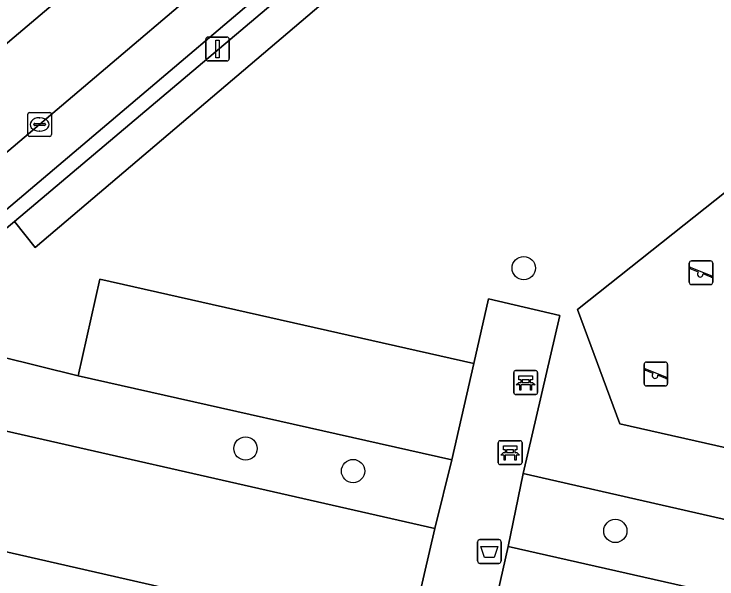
# Model space of a CAD drawing. Extents: x 162172 to 163187, y 382874 to 383685.
# Drawn here: x 162318.4 to 162347.93, y 383133.13 to 383156.85 of the extents above; entities that cross this region are included whole.
import ezdxf

# ---------------------------------------------------------------- set-up
doc = ezdxf.new("R2010")
doc.units = 0
for name, color, linetype in [('IMGEO_Afvalbak', 7, 'Continuous'), ('IMGEO_Bank', 7, 'Continuous'), ('IMGEO_Boom', 7, 'Continuous'), ('IMGEO_Groenvoorziening', 7, 'Continuous'), ('IMGEO_Haag', 7, 'Continuous'), ('IMGEO_Kolk', 7, 'Continuous'), ('IMGEO_Lichtmast', 7, 'Continuous'), ('IMGEO_Parkeervlak_open', 7, 'Continuous'), ('IMGEO_Rijbaan_lokaal_open', 7, 'Continuous'), ('IMGEO_Speelvoorziening', 7, 'Continuous'), ('IMGEO_Terreindeel_halfverhard', 7, 'Continuous'), ('IMGEO_Terreindeel_zand', 7, 'Continuous'), ('IMGEO_Voetpad_open', 7, 'Continuous')]:
    doc.layers.add(name, color=color, linetype=linetype)

msp = doc.modelspace()

# ---------------------------------------------------------------- linework, layer by layer
at = {"layer": 'IMGEO_Afvalbak'}
for p, q in [((162337.875, 383133.88), (162337.875, 383134.68)), ((162337.875, 383134.68), (162337.875, 383133.88)), ((162337.975, 383134.78), (162338.765, 383134.78)), ((162338.765, 383134.78), (162337.975, 383134.78)), ((162338.865, 383134.68), (162338.865, 383133.88)), ((162338.865, 383133.88), (162338.865, 383134.68)), ((162338.765, 383133.78), (162337.975, 383133.78)), ((162337.975, 383133.78), (162338.765, 383133.78))]:
    msp.add_line(p, q, dxfattribs=at)
msp.add_lwpolyline([(162338.018, 383134.494), (162338.722, 383134.494), (162338.573, 383134.024), (162338.167, 383134.024), (162338.018, 383134.494)], dxfattribs=at)
for centre, start, end in [((162337.975, 383134.68), 90, 180), ((162337.975, 383134.68), 90, 180), ((162338.765, 383134.68), 0, 90), ((162338.765, 383134.68), 360, 90), ((162337.975, 383133.88), 180, 270), ((162337.975, 383133.88), 180, 270), ((162338.765, 383133.88), 270, 0), ((162338.765, 383133.88), 270, 0)]:
    msp.add_arc(centre, 0.1, start, end, dxfattribs=at)
at = {"layer": 'IMGEO_Bank'}
for p, q in [((162339.398, 383140.948), (162339.398, 383141.789)), ((162339.398, 383141.789), (162339.398, 383140.948)), ((162339.473, 383141.873), (162340.314, 383141.873)), ((162340.314, 383141.873), (162339.473, 383141.873)), ((162340.398, 383141.798), (162340.398, 383140.957)), ((162340.398, 383140.957), (162340.398, 383141.798)), ((162339.707, 383141.379), (162339.707, 383141.485)), ((162339.751, 383141.485), (162339.751, 383141.379)), ((162340.039, 383141.491), (162339.757, 383141.491)), ((162340.045, 383141.379), (162340.045, 383141.485)), ((162340.089, 383141.485), (162340.089, 383141.379)), ((162340.095, 383141.271), (162339.702, 383141.271)), ((162339.757, 383141.373), (162340.039, 383141.373)), ((162340.323, 383140.873), (162339.482, 383140.873)), ((162339.482, 383140.873), (162340.323, 383140.873)), ((162338.744, 383138.007), (162338.744, 383138.848)), ((162338.744, 383138.848), (162338.744, 383138.007)), ((162338.819, 383138.932), (162339.66, 383138.932)), ((162339.66, 383138.932), (162338.819, 383138.932)), ((162339.744, 383138.857), (162339.744, 383138.016)), ((162339.744, 383138.016), (162339.744, 383138.857)), ((162339.053, 383138.438), (162339.053, 383138.544)), ((162339.097, 383138.544), (162339.097, 383138.438)), ((162339.385, 383138.55), (162339.103, 383138.55)), ((162339.103, 383138.432), (162339.385, 383138.432)), ((162339.391, 383138.438), (162339.391, 383138.544)), ((162339.435, 383138.544), (162339.435, 383138.438)), ((162339.441, 383138.33), (162339.048, 383138.33)), ((162339.669, 383137.932), (162338.828, 383137.932)), ((162338.828, 383137.932), (162339.669, 383137.932))]:
    msp.add_line(p, q, dxfattribs=at)
for points in [[(162339.701, 383141.491), (162339.615, 383141.491), (162339.615, 383141.652), (162340.178, 383141.652), (162340.178, 383141.491), (162340.095, 383141.491)], [(162339.645, 383141.271), (162339.503, 383141.271), (162339.615, 383141.373), (162339.701, 383141.373)], [(162339.695, 383141.264), (162339.695, 383141.057), (162339.652, 383141.057), (162339.652, 383141.264)], [(162340.095, 383141.373), (162340.178, 383141.373), (162340.29, 383141.271), (162340.151, 383141.271)], [(162340.145, 383141.264), (162340.145, 383141.057), (162340.101, 383141.057), (162340.101, 383141.264)], [(162338.991, 383138.33), (162338.849, 383138.33), (162338.961, 383138.432), (162339.047, 383138.432)], [(162339.047, 383138.55), (162338.961, 383138.55), (162338.961, 383138.711), (162339.524, 383138.711), (162339.524, 383138.55), (162339.441, 383138.55)], [(162339.441, 383138.432), (162339.524, 383138.432), (162339.636, 383138.33), (162339.497, 383138.33)], [(162339.041, 383138.323), (162339.041, 383138.116), (162338.998, 383138.116), (162338.998, 383138.323)], [(162339.491, 383138.323), (162339.491, 383138.116), (162339.447, 383138.116), (162339.447, 383138.323)]]:
    msp.add_lwpolyline(points, dxfattribs=at)
for centre, radius, start, end in [((162339.476, 383141.795), 0.0779, 92.4484, 184.2845), ((162339.476, 383141.795), 0.0779, 92.4484, 184.2845), ((162340.32, 383141.795), 0.0779, 2.4484, 94.2845), ((162340.32, 383141.795), 0.0779, 2.4484, 94.2845), ((162339.7, 383141.484), 0.00671, 2.8957, 87.1043), ((162339.757, 383141.484), 0.00671, 92.8957, 177.1043), ((162340.039, 383141.484), 0.00671, 2.8957, 87.1043), ((162340.096, 383141.484), 0.00671, 92.8957, 177.1043), ((162339.645, 383141.264), 0.00671, 2.8957, 87.1043), ((162339.702, 383141.264), 0.00671, 92.8957, 177.1043), ((162339.7, 383141.38), 0.00671, 272.8957, 357.1043), ((162339.757, 383141.38), 0.00671, 182.8957, 267.1043), ((162340.039, 383141.38), 0.00671, 272.8957, 357.1043), ((162340.096, 383141.38), 0.00671, 182.8957, 267.1043), ((162340.094, 383141.264), 0.00671, 2.8957, 87.1043), ((162340.151, 383141.264), 0.00671, 92.8957, 177.1043), ((162339.476, 383140.951), 0.0779, 182.4484, 274.2845), ((162339.476, 383140.951), 0.0779, 182.4484, 274.2845), ((162340.32, 383140.951), 0.0779, 272.4484, 4.2845), ((162340.32, 383140.951), 0.0779, 272.4484, 4.2845), ((162338.822, 383138.854), 0.0779, 92.4484, 184.2845), ((162338.822, 383138.854), 0.0779, 92.4484, 184.2845), ((162339.666, 383138.854), 0.0779, 2.4484, 94.2845), ((162339.666, 383138.854), 0.0779, 2.4484, 94.2845), ((162339.046, 383138.543), 0.00671, 2.8957, 87.1043), ((162339.046, 383138.439), 0.00671, 272.8957, 357.1043), ((162339.103, 383138.543), 0.00671, 92.8957, 177.1043), ((162339.103, 383138.439), 0.00671, 182.8957, 267.1043), ((162339.385, 383138.543), 0.00671, 2.8957, 87.1043), ((162339.385, 383138.439), 0.00671, 272.8957, 357.1043), ((162339.442, 383138.543), 0.00671, 92.8957, 177.1043), ((162339.442, 383138.439), 0.00671, 182.8957, 267.1043), ((162338.991, 383138.323), 0.00671, 2.8957, 87.1043), ((162339.048, 383138.323), 0.00671, 92.8957, 177.1043), ((162339.44, 383138.323), 0.00671, 2.8957, 87.1043), ((162339.497, 383138.323), 0.00671, 92.8957, 177.1043), ((162338.822, 383138.01), 0.0779, 182.4484, 274.2845), ((162338.822, 383138.01), 0.0779, 182.4484, 274.2845), ((162339.666, 383138.01), 0.0779, 272.4484, 4.2845), ((162339.666, 383138.01), 0.0779, 272.4484, 4.2845)]:
    msp.add_arc(centre, radius, start, end, dxfattribs=at)
at = {"layer": 'IMGEO_Boom'}
for centre in [(162339.814, 383146.179), (162328.126, 383138.603), (162332.644, 383137.656), (162343.664, 383135.142)]:
    msp.add_circle(centre, 0.489, dxfattribs=at)
at = {"layer": 'IMGEO_Groenvoorziening'}
for points in [[(162318.422, 383148.141), (162319.29, 383147.041), (162336.048, 383161.296), (162335.202, 383162.307)], [(162354.761, 383138.409), (162353.661, 383137.425), (162343.858, 383139.638), (162342.077, 383144.444), (162350.087, 383150.79)], [(162321.096, 383141.652), (162314.53, 383143.278), (162313.707, 383143.482), (162310.809, 383141.063), (162312.528, 383140.586), (162336.083, 383135.244), (162336.798, 383138.127)], [(162358.231, 383133.358), (162339.793, 383137.559), (162339.165, 383134.493), (162357.558, 383130.336)]]:
    msp.add_lwpolyline(points, close=True, dxfattribs=at)
for points in [[(162335.202, 383162.307), (162336.048, 383161.296), (162319.29, 383147.041), (162318.422, 383148.141)], [(162318.422, 383148.141), (162318.003, 383147.787)], [(162321.096, 383141.652), (162322, 383145.717), (162337.716, 383142.168)], [(162337.716, 383142.168), (162338.332, 383144.886), (162341.329, 383144.192), (162339.793, 383137.559)], [(162314.53, 383143.278), (162321.096, 383141.652)], [(162339.793, 383137.559), (162358.231, 383133.358)]]:
    msp.add_lwpolyline(points, dxfattribs=at)
at = {"layer": 'IMGEO_Haag'}
msp.add_lwpolyline([(162318.422, 383148.141), (162319.29, 383147.041), (162336.048, 383161.296), (162335.202, 383162.307)], close=True, dxfattribs=at)
at = {"layer": 'IMGEO_Kolk'}
for p, q in [((162318.974, 383151.787), (162318.974, 383152.639)), ((162319.049, 383152.713), (162319.901, 383152.713)), ((162319.975, 383152.639), (162319.975, 383151.787)), ((162319.462, 383152.493), (162319.487, 383152.493)), ((162319.233, 383152.207), (162319.233, 383152.219)), ((162319.671, 383152.17), (162319.273, 383152.17)), ((162319.276, 383152.256), (162319.674, 383152.256)), ((162319.717, 383152.219), (162319.717, 383152.207)), ((162319.485, 383151.933), (162319.46, 383151.933)), ((162319.901, 383151.713), (162319.049, 383151.713))]:
    msp.add_line(p, q, dxfattribs=at)
for points in [[(162318.974, 383151.787), (162318.974, 383152.639)], [(162319.049, 383152.713), (162319.901, 383152.713)], [(162319.975, 383152.639), (162319.975, 383151.787)], [(162319.901, 383151.713), (162319.049, 383151.713)]]:
    msp.add_lwpolyline(points, dxfattribs=at)
for centre, radius, start, end in [((162319.051, 383152.637), 0.0765, 91.552, 178.448), ((162319.051, 383152.637), 0.0765, 91.552, 178.448), ((162319.899, 383152.637), 0.0765, 1.552, 88.448), ((162319.899, 383152.637), 0.0765, 1.552, 88.448), ((162319.273, 383152.216), 0.0403, 85.8775, 175.7526), ((162319.27, 383152.206), 0.0366, 178.938, 274.7102), ((162319.674, 383152.213), 0.043, 264.8664, 352.4533), ((162319.678, 383152.218), 0.0386, 1.7309, 96.639), ((162319.051, 383151.789), 0.0765, 181.552, 268.448), ((162319.051, 383151.789), 0.0765, 181.552, 268.448), ((162319.899, 383151.789), 0.0765, 271.552, 358.448), ((162319.899, 383151.789), 0.0765, 271.552, 358.448)]:
    msp.add_arc(centre, radius, start, end, dxfattribs=at)
for centre, major_axis, ratio, start_param, end_param in [((162319.461, 383152.213), (-0.387, 0.002), 0.722429, 4.712389, 7.853982), ((162319.486, 383152.213), (-0.39, 0.002), 0.717154, 1.570796, 4.712389)]:
    msp.add_ellipse(centre, major_axis=major_axis, ratio=ratio, start_param=start_param, end_param=end_param, dxfattribs=at)
at = {"layer": 'IMGEO_Lichtmast'}
for p, q in [((162326.554, 383155.882), (162327.344, 383155.882)), ((162327.344, 383155.882), (162326.554, 383155.882)), ((162326.454, 383154.982), (162326.454, 383155.782)), ((162326.454, 383155.782), (162326.454, 383154.982)), ((162327.444, 383155.782), (162327.444, 383154.982)), ((162327.444, 383154.982), (162327.444, 383155.782)), ((162327.344, 383154.882), (162326.554, 383154.882)), ((162326.554, 383154.882), (162327.344, 383154.882))]:
    msp.add_line(p, q, dxfattribs=at)
msp.add_lwpolyline([(162326.874, 383155.757), (162327.024, 383155.757), (162327.024, 383155.007), (162326.874, 383155.007), (162326.874, 383155.757)], dxfattribs=at)
for centre, start, end in [((162326.554, 383155.782), 90, 180), ((162326.554, 383155.782), 90, 180), ((162327.344, 383155.782), 0, 90), ((162327.344, 383155.782), 360, 90), ((162326.554, 383154.982), 180, 270), ((162326.554, 383154.982), 180, 270), ((162327.344, 383154.982), 270, 0), ((162327.344, 383154.982), 270, 0)]:
    msp.add_arc(centre, 0.1, start, end, dxfattribs=at)
at = {"layer": 'IMGEO_Parkeervlak_open'}
msp.add_lwpolyline([(162316.419, 383149.634), (162317.605, 383148.249), (162334.784, 383162.792), (162333.613, 383164.164), (162328.815, 383160.146), (162319.473, 383152.215)], close=True, dxfattribs=at)
for points in [[(162335.183, 383131.376), (162336.083, 383135.244), (162312.528, 383140.586), (162311.64, 383136.721)], [(162310.489, 383135.954), (162315.736, 383134.794), (162332.866, 383130.889), (162335.861, 383130.194)], [(162356.778, 383126.59), (162356.812, 383127.068), (162357.558, 383130.336), (162339.165, 383134.493), (162338.292, 383130.644)]]:
    msp.add_lwpolyline(points, dxfattribs=at)
at = {"layer": 'IMGEO_Rijbaan_lokaal_open'}
msp.add_lwpolyline([(162333.613, 383164.164), (162335.935, 383166.133), (162342.654, 383171.762), (162344.383, 383173.184), (162342.05, 383175.889), (162304.504, 383144.126), (162303.781, 383143.539), (162306.044, 383140.853), (162306.524, 383141.258), (162307.054, 383141.705), (162314.114, 383147.678), (162316.419, 383149.634), (162319.473, 383152.215), (162328.815, 383160.146)], close=True, dxfattribs=at)
msp.add_lwpolyline([(162342.599, 383128.694), (162337.193, 383129.879), (162337.06, 383129.908), (162335.861, 383130.194), (162332.866, 383130.889), (162315.736, 383134.794), (162310.489, 383135.954), (162308.476, 383136.406)], dxfattribs=at)
at = {"layer": 'IMGEO_Speelvoorziening'}
for p, q in [((162346.869, 383146.484), (162347.659, 383146.484)), ((162347.659, 383146.484), (162346.869, 383146.484)), ((162346.769, 383145.584), (162346.769, 383146.384)), ((162346.769, 383146.384), (162346.769, 383145.584)), ((162347.152, 383146.012), (162346.813, 383146.149)), ((162346.838, 383146.209), (162347.714, 383145.856)), ((162347.759, 383146.384), (162347.759, 383145.584)), ((162347.759, 383145.584), (162347.759, 383146.384)), ((162347.69, 383145.796), (162347.35, 383145.933)), ((162347.659, 383145.484), (162346.869, 383145.484)), ((162346.869, 383145.484), (162347.659, 383145.484)), ((162344.869, 383141.331), (162344.869, 383142.131)), ((162344.869, 383142.131), (162344.869, 383141.331)), ((162344.969, 383142.231), (162345.759, 383142.231)), ((162345.759, 383142.231), (162344.969, 383142.231)), ((162345.859, 383142.131), (162345.859, 383141.331)), ((162345.859, 383141.331), (162345.859, 383142.131)), ((162345.252, 383141.759), (162344.913, 383141.896)), ((162344.938, 383141.956), (162345.814, 383141.603)), ((162345.79, 383141.543), (162345.45, 383141.68)), ((162345.759, 383141.231), (162344.969, 383141.231)), ((162344.969, 383141.231), (162345.759, 383141.231))]:
    msp.add_line(p, q, dxfattribs=at)
for centre, radius, start, end in [((162346.869, 383146.384), 0.1, 90, 180), ((162346.869, 383146.384), 0.1, 90, 180), ((162347.659, 383146.384), 0.1, 0, 90), ((162347.659, 383146.384), 0.1, 360, 90), ((162346.826, 383146.179), 0.0327, 68.078, 248.078), ((162347.231, 383145.922), 0.12, 130.9928, 5.1632), ((162347.702, 383145.826), 0.0327, 248.078, 68.078), ((162346.869, 383145.584), 0.1, 180, 270), ((162346.869, 383145.584), 0.1, 180, 270), ((162347.659, 383145.584), 0.1, 270, 0), ((162347.659, 383145.584), 0.1, 270, 0), ((162344.969, 383142.131), 0.1, 90, 180), ((162344.969, 383142.131), 0.1, 90, 180), ((162345.759, 383142.131), 0.1, 0, 90), ((162345.759, 383142.131), 0.1, 360, 90), ((162344.926, 383141.926), 0.0327, 68.078, 248.078), ((162345.331, 383141.669), 0.12, 130.9928, 5.1632), ((162345.802, 383141.573), 0.0327, 248.078, 68.078), ((162344.969, 383141.331), 0.1, 180, 270), ((162344.969, 383141.331), 0.1, 180, 270), ((162345.759, 383141.331), 0.1, 270, 0), ((162345.759, 383141.331), 0.1, 270, 0)]:
    msp.add_arc(centre, radius, start, end, dxfattribs=at)
at = {"layer": 'IMGEO_Terreindeel_halfverhard'}
msp.add_lwpolyline([(162337.716, 383142.168), (162322, 383145.717), (162321.096, 383141.652), (162336.798, 383138.127)], close=True, dxfattribs=at)
at = {"layer": 'IMGEO_Terreindeel_zand'}
msp.add_lwpolyline([(162350.087, 383150.79), (162342.077, 383144.444), (162343.858, 383139.638), (162353.661, 383137.425), (162354.761, 383138.409)], close=True, dxfattribs=at)
at = {"layer": 'IMGEO_Voetpad_open'}
for points in [[(162342.05, 383175.889), (162339.665, 383176.277), (162303.372, 383145.574), (162303.781, 383143.539), (162304.504, 383144.126)], [(162318.003, 383147.787), (162318.422, 383148.141), (162335.202, 383162.307), (162337.483, 383164.232), (162345.888, 383171.328), (162345.536, 383171.775), (162337.082, 383164.723), (162335.935, 383166.133), (162333.613, 383164.164), (162334.784, 383162.792), (162317.605, 383148.249), (162316.419, 383149.634), (162314.114, 383147.678), (162315.305, 383146.31), (162307.689, 383139.879), (162308.056, 383139.384), (162308.203, 383139.513), (162315.689, 383145.833), (162315.804, 383145.93)]]:
    msp.add_lwpolyline(points, close=True, dxfattribs=at)
msp.add_lwpolyline([(162338.292, 383130.644), (162339.165, 383134.493), (162339.793, 383137.559), (162341.329, 383144.192), (162338.332, 383144.886), (162337.716, 383142.168), (162336.798, 383138.127), (162336.083, 383135.244), (162335.183, 383131.376)], dxfattribs=at)

doc.saveas('drawing.dxf')
